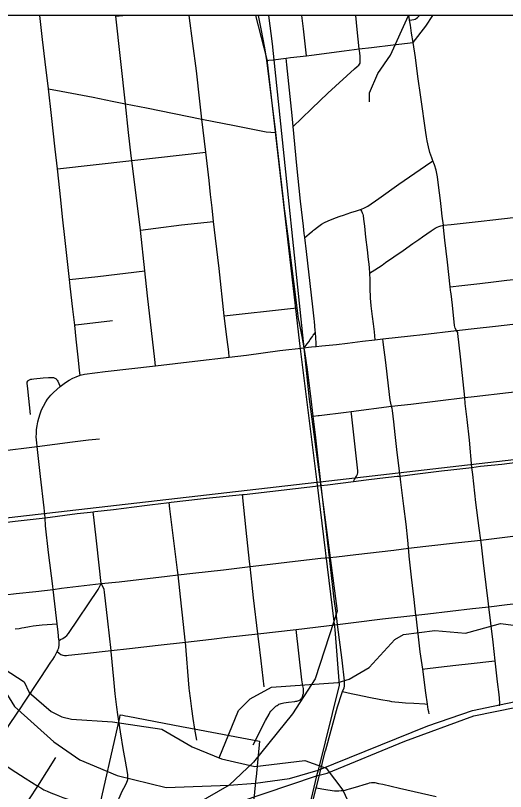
# Model space of a CAD drawing. Extents: x -1.4 to 35.4, y 0 to 22.
# Drawn here: x 12.822 to 13.357, y 19.007 to 19.855 of the extents above; entities that cross this region are included whole.
import ezdxf

# ---------------------------------------------------------------- set-up
doc = ezdxf.new("R2010")
doc.units = 0
for name, color, linetype in [('GM_X_City_Street', 7, 'Continuous'), ('GM_X_County_Road', 7, 'Continuous'), ('GM_X_County_Text', 7, 'Continuous'), ('GM_X_Minor_River', 7, 'Continuous'), ('GM_X_Rail_Line', 7, 'Continuous'), ('GM_X_State_Route', 7, 'Continuous'), ('GM_X_US_Route', 7, 'Continuous'), ('SC_Scratch1', 7, 'Continuous'), ('SH_Border', 7, 'Continuous')]:
    doc.layers.add(name, color=color, linetype=linetype)

msp = doc.modelspace()

# ---------------------------------------------------------------- linework, layer by layer
at = {"layer": 'GM_X_City_Street'}
msp.add_line((12.93131, 19.85375), (12.93888, 19.85458), dxfattribs=at)
for points in [[(12.89237, 19.46179), (12.89182, 19.46714), (12.89064, 19.47841), (12.88817, 19.50113), (12.88653, 19.5166), (12.88459, 19.53393), (12.88166, 19.55912), (12.88082, 19.56629), (12.87608, 19.6091), (12.87335, 19.63479), (12.87121, 19.65327), (12.86774, 19.68718), (12.86523, 19.70866), (12.86104, 19.74531), (12.85803, 19.77449), (12.85422, 19.80401), (12.85133, 19.82846), (12.84832, 19.85458)], [(12.97471, 19.472), (12.97392, 19.47897), (12.96601, 19.54854), (12.96289, 19.57581), (12.95813, 19.62031), (12.94878, 19.6963), (12.94817, 19.70152), (12.94521, 19.72675), (12.942, 19.75817), (12.93131, 19.85375), (12.93121, 19.85458)], [(13.0552, 19.48163), (13.05452, 19.4874), (13.05296, 19.50072), (13.04973, 19.52679), (13.04418, 19.57836), (13.04011, 19.61143), (13.03805, 19.62987), (13.0364, 19.64448), (13.03473, 19.65933), (13.03309, 19.6744), (13.02967, 19.70541), (13.02522, 19.7414), (13.02292, 19.76107), (13.01927, 19.79434), (13.01524, 19.82406), (13.01147, 19.85458)], [(13.13957, 19.81074), (13.13885, 19.81701), (13.13618, 19.84018), (13.13451, 19.85458)], [(13.19696, 19.81805), (13.19484, 19.83918), (13.1933, 19.85458)], [(13.25593, 19.82502), (13.2542, 19.83546), (13.25276, 19.8439), (13.25177, 19.84966), (13.25136, 19.85288), (13.25118, 19.85458)], [(13.25177, 19.84966), (13.25439, 19.84986), (13.25657, 19.85017), (13.25785, 19.85056), (13.25906, 19.8512), (13.26066, 19.85242), (13.26239, 19.85408), (13.26284, 19.85458)], [(13.25593, 19.82502), (13.26963, 19.84296), (13.27747, 19.85458)], [(13.0961, 19.80552), (13.09824, 19.80578), (13.10296, 19.80636), (13.11737, 19.80813), (13.12189, 19.80869), (13.13957, 19.81074), (13.14507, 19.81142), (13.18067, 19.81604), (13.19696, 19.81805), (13.21034, 19.81965), (13.23385, 19.82244), (13.25593, 19.82502)], [(13.30306, 19.51085), (13.30171, 19.51322), (13.30129, 19.51468), (13.30099, 19.5162), (13.29865, 19.53842), (13.29791, 19.54455), (13.29715, 19.55067), (13.29694, 19.55249), (13.2967, 19.55492), (13.29629, 19.55822), (13.29323, 19.58546), (13.29054, 19.60941), (13.28904, 19.62326), (13.28878, 19.62557), (13.28763, 19.63551), (13.2864, 19.646), (13.28555, 19.65277), (13.28356, 19.66938), (13.28224, 19.67853), (13.28087, 19.68574), (13.27907, 19.69156), (13.27729, 19.69605), (13.27609, 19.69906), (13.27416, 19.70501), (13.27257, 19.71106), (13.27122, 19.71781), (13.27039, 19.72227), (13.26973, 19.72704), (13.26438, 19.76548), (13.2611, 19.78811), (13.25822, 19.80875), (13.25593, 19.82502)], [(13.12478, 19.73333), (13.13381, 19.74203), (13.14538, 19.75318), (13.16281, 19.76997), (13.1919, 19.79623), (13.19484, 19.79879), (13.19657, 19.80052), (13.19721, 19.80135), (13.19785, 19.80263), (13.19811, 19.80371), (13.19817, 19.80525), (13.19811, 19.80736), (13.19804, 19.8087), (13.19791, 19.80998), (13.19753, 19.81376), (13.19696, 19.81805)], [(13.15007, 19.49322), (13.14984, 19.49692), (13.14911, 19.5086), (13.14898, 19.51079), (13.14816, 19.52044), (13.14794, 19.52333), (13.14632, 19.53666), (13.14482, 19.54931), (13.13935, 19.5971), (13.13753, 19.61214), (13.13698, 19.61667), (13.13601, 19.6245), (13.13301, 19.65202), (13.12877, 19.69091), (13.12478, 19.73333), (13.12364, 19.7455), (13.11811, 19.8007), (13.11737, 19.80813)], [(12.85803, 19.77449), (12.87162, 19.77194), (12.9066, 19.76546), (12.92733, 19.76123), (12.942, 19.75817), (12.965, 19.75378), (13.02522, 19.7414), (13.06101, 19.73451), (13.09557, 19.72766), (13.10058, 19.72728), (13.10581, 19.72688)], [(12.86774, 19.68718), (12.94878, 19.6963), (13.02967, 19.70541)], [(13.13753, 19.61214), (13.14446, 19.61801), (13.14587, 19.6192), (13.14722, 19.6204), (13.14815, 19.62111), (13.15143, 19.6237), (13.1559, 19.62679), (13.15906, 19.6286), (13.16291, 19.63046), (13.17092, 19.63368), (13.17617, 19.6355), (13.17967, 19.63676), (13.18796, 19.63941), (13.1939, 19.64124), (13.19627, 19.64205), (13.19835, 19.64289), (13.2002, 19.64357), (13.20212, 19.6444), (13.20404, 19.6453), (13.20622, 19.64658), (13.21853, 19.65471), (13.24015, 19.67051), (13.26937, 19.69043), (13.27729, 19.69605)], [(13.19835, 19.64289), (13.19937, 19.64108), (13.20033, 19.63916), (13.20091, 19.63762), (13.20123, 19.63621), (13.20175, 19.63241), (13.20263, 19.62454), (13.204, 19.61262), (13.20561, 19.59867), (13.2068, 19.58807), (13.20744, 19.58315), (13.20784, 19.57927), (13.20835, 19.57329), (13.2086, 19.56594), (13.20862, 19.5603), (13.20866, 19.5541), (13.20879, 19.54931), (13.20898, 19.54553), (13.2093, 19.54246), (13.20981, 19.53779), (13.21122, 19.52602), (13.21217, 19.51789), (13.21316, 19.5091), (13.21411, 19.50067)], [(12.95813, 19.62031), (12.97486, 19.62225), (13.00293, 19.6259), (13.03805, 19.62987)], [(13.28878, 19.62557), (13.2974, 19.62654), (13.30724, 19.62764), (13.33015, 19.63022), (13.34293, 19.63171), (13.36488, 19.63424), (13.36929, 19.63474)], [(13.20835, 19.57329), (13.21414, 19.57704), (13.22198, 19.58212), (13.22583, 19.58488), (13.23464, 19.59103), (13.24488, 19.59807), (13.25544, 19.60573), (13.26213, 19.61024), (13.2662, 19.61311), (13.27541, 19.61943), (13.28, 19.62248), (13.28189, 19.62341), (13.28381, 19.62431), (13.28618, 19.62501), (13.28878, 19.62557)], [(12.88082, 19.56629), (12.91168, 19.56962), (12.96289, 19.57581)], [(13.29629, 19.55822), (13.30879, 19.55975), (13.32876, 19.56218), (13.34355, 19.56389), (13.35821, 19.56558), (13.37315, 19.56724), (13.37694, 19.56766)], [(13.04973, 19.52679), (13.122, 19.53457), (13.12928, 19.53535)], [(12.88653, 19.5166), (12.88775, 19.51675), (12.9279, 19.5218)], [(13.31996, 19.36133), (13.31727, 19.39087), (13.31472, 19.41372), (13.31274, 19.43115), (13.31208, 19.43753), (13.31028, 19.45482), (13.3074, 19.48186), (13.30469, 19.50759), (13.30445, 19.50861), (13.30396, 19.50951), (13.30306, 19.51085)], [(13.13676, 19.49197), (13.14028, 19.49606), (13.14181, 19.49835), (13.14346, 19.50087), (13.14498, 19.50266), (13.14587, 19.50422), (13.14689, 19.50566), (13.14911, 19.5086)], [(13.23227, 19.42793), (13.23145, 19.43122), (13.23076, 19.4347), (13.22886, 19.45031), (13.22591, 19.47571), (13.22328, 19.49799), (13.22284, 19.50165)], [(12.83536, 19.4555), (12.83585, 19.45603), (12.83635, 19.45646), (12.83726, 19.45703), (12.8386, 19.45743), (12.83984, 19.45768), (12.84201, 19.45797), (12.85192, 19.45893), (12.85804, 19.45949), (12.85949, 19.45957), (12.8608, 19.45957), (12.86203, 19.45949), (12.86322, 19.45933), (12.86405, 19.45908), (12.86474, 19.45875), (12.86548, 19.4583), (12.86612, 19.4578), (12.86676, 19.45727), (12.86733, 19.45662), (12.86815, 19.4555), (12.86927, 19.45286), (12.87068, 19.44955)], [(12.83835, 19.41918), (12.83531, 19.44703), (12.83457, 19.4532), (12.83462, 19.45428), (12.83536, 19.4555)], [(13.24151, 19.35186), (13.23834, 19.37749), (13.23605, 19.39719), (13.23458, 19.41093), (13.23326, 19.42333), (13.23293, 19.42547), (13.23227, 19.42793)], [(13.19059, 19.3458), (13.19191, 19.34819), (13.19387, 19.35172), (13.19497, 19.35392), (13.1954, 19.35541), (13.19554, 19.35649), (13.19554, 19.35759), (13.18838, 19.41971), (13.18808, 19.42233)], [(12.84547, 19.38417), (12.88422, 19.38935), (12.90153, 19.39139), (12.91366, 19.39257)], [(13.35004, 19.10091), (13.35019, 19.1021), (13.35029, 19.10321), (13.35033, 19.10551), (13.35023, 19.10757), (13.35013, 19.10929), (13.34963, 19.1134), (13.34791, 19.12713), (13.3452, 19.15015), (13.34297, 19.17045), (13.34051, 19.19133), (13.3384, 19.20918), (13.33804, 19.21221), (13.33549, 19.23292), (13.33261, 19.25701), (13.3304, 19.27682), (13.32968, 19.28193), (13.32785, 19.29483), (13.32439, 19.32294), (13.32086, 19.35351), (13.31996, 19.36133)], [(13.27329, 19.09226), (13.27278, 19.09438), (13.27229, 19.09709), (13.2718, 19.09989), (13.27139, 19.10296), (13.26974, 19.11518), (13.26628, 19.1411), (13.26353, 19.16009), (13.26193, 19.17305), (13.25902, 19.19879), (13.25887, 19.20004), (13.25683, 19.21721), (13.25407, 19.24148), (13.25161, 19.26426), (13.25109, 19.26979), (13.25087, 19.27291), (13.25051, 19.27786), (13.2501, 19.28172), (13.24804, 19.29915), (13.24566, 19.31896), (13.24237, 19.34501), (13.24151, 19.35186)], [(13.07779, 19.25308), (13.07708, 19.25843), (13.07364, 19.29288), (13.06956, 19.33155)], [(13.00726, 19.17045), (13.00702, 19.17265), (13.00404, 19.19994), (13.00302, 19.20973), (12.99924, 19.24385), (12.99852, 19.24917), (12.9903, 19.31608), (12.98946, 19.32287)], [(13.08636, 19.17969), (13.08169, 19.21884), (13.08011, 19.23271), (13.07779, 19.25308)], [(12.92637, 19.16134), (12.92273, 19.19356), (12.91907, 19.22491), (12.91864, 19.22792), (12.91764, 19.23064), (12.9155, 19.2344)], [(12.82149, 19.18515), (12.82584, 19.18554), (12.82888, 19.18595), (12.83123, 19.18637), (12.83712, 19.18755), (12.84117, 19.18818), (12.84436, 19.18863), (12.85112, 19.18934), (12.86727, 19.19057)], [(13.08114, 19.05831), (13.09461, 19.08486), (13.09852, 19.0919), (13.09951, 19.09356), (13.10058, 19.09501), (13.10161, 19.09635), (13.10258, 19.09739), (13.10367, 19.09849), (13.10484, 19.09953), (13.10609, 19.10055), (13.10732, 19.10141), (13.10835, 19.10211), (13.10942, 19.10269), (13.11061, 19.10318), (13.11179, 19.10354), (13.11316, 19.10392), (13.11481, 19.10429), (13.11727, 19.1047), (13.11975, 19.10499), (13.12654, 19.10572), (13.12779, 19.10593), (13.12889, 19.10619), (13.13005, 19.10651), (13.13099, 19.10684), (13.13174, 19.10721), (13.13243, 19.10763), (13.13297, 19.10803), (13.13355, 19.10856), (13.13412, 19.10935), (13.1346, 19.11013), (13.13499, 19.11091), (13.13534, 19.11184), (13.1356, 19.11271), (13.1359, 19.11369), (13.13609, 19.11457), (13.13628, 19.11554), (13.13634, 19.11645), (13.13631, 19.11748), (13.13599, 19.11974), (13.13543, 19.12266), (13.13438, 19.12934), (13.12803, 19.18433)], [(13.09342, 19.12154), (13.08996, 19.15006), (13.08737, 19.17137), (13.08636, 19.17969)], [(13.01961, 19.06341), (13.01756, 19.07554), (13.01572, 19.08716), (13.01427, 19.09758), (13.01283, 19.1092), (13.01191, 19.11718), (13.01155, 19.12023), (13.00726, 19.17045)], [(12.93119, 18.99191), (12.93846, 19.00773), (12.94182, 19.01437), (12.94351, 19.01774), (12.94413, 19.01943), (12.94441, 19.02057), (12.94449, 19.02152), (12.9445, 19.02245), (12.94446, 19.0239), (12.94429, 19.0256), (12.94359, 19.03023), (12.94116, 19.04443), (12.93982, 19.05227), (12.93632, 19.07246), (12.93352, 19.09153), (12.9325, 19.09946), (12.93081, 19.11397), (12.92917, 19.13003), (12.92645, 19.16037), (12.92637, 19.16134)], [(13.26628, 19.1411), (13.26858, 19.14137), (13.28354, 19.14309), (13.30229, 19.14523), (13.31922, 19.14712), (13.34182, 19.14975), (13.3452, 19.15015)], [(13.17881, 19.11652), (13.18819, 19.11458), (13.19549, 19.11307), (13.20758, 19.11052), (13.2204, 19.10797), (13.22952, 19.10625), (13.23223, 19.10575), (13.23585, 19.10526), (13.24029, 19.10485), (13.24744, 19.10436), (13.2564, 19.10386), (13.26865, 19.10312), (13.27139, 19.10296)], [(12.79378, 19.04736), (12.81712, 19.03198), (12.83233, 19.02196), (12.84621, 19.01338), (12.84935, 19.01136), (12.85293, 19.00935), (12.85646, 19.00767), (12.86049, 19.00589), (12.86633, 19.00363), (12.87362, 19.00103), (12.8993, 18.99235), (12.91353, 18.9873), (12.92708, 18.98234)], [(12.82785, 18.97988), (12.82799, 18.98128), (12.82829, 18.98274), (12.82865, 18.98405), (12.82906, 18.98512), (12.8296, 18.98629), (12.83026, 18.98771), (12.83108, 18.9893), (12.83313, 18.99308), (12.83705, 18.99933), (12.84621, 19.01338), (12.86604, 19.04444)], [(13.15003, 19.01149), (13.15423, 19.01068), (13.15618, 19.0103), (13.1585, 19.00985), (13.16286, 19.00911), (13.16522, 19.00875), (13.16763, 19.00846), (13.16991, 19.00834), (13.17223, 19.00829), (13.1748, 19.00834), (13.17741, 19.00846), (13.1794, 19.00867), (13.18177, 19.00903), (13.18396, 19.00953), (13.18637, 19.01018), (13.19541, 19.0129), (13.20219, 19.01503), (13.20655, 19.01635), (13.2083, 19.0168), (13.21033, 19.01717), (13.2113, 19.01725), (13.21273, 19.01725), (13.21411, 19.01709), (13.21797, 19.01635), (13.22291, 19.01528), (13.24075, 19.01125), (13.28094, 19.00196)]]:
    msp.add_lwpolyline(points, dxfattribs=at)
at = {"layer": 'GM_X_County_Road'}
for p, q in [((13.21411, 19.50067), (13.22284, 19.50165)), ((13.14504, 19.49275), (13.15007, 19.49322)), ((13.18808, 19.42233), (13.23227, 19.42793)), ((12.84547, 19.38417), (12.84501, 19.38832)), ((13.29682, 19.35859), (13.31996, 19.36133)), ((13.23851, 19.35152), (13.24151, 19.35186)), ((13.07152, 19.33178), (13.15549, 19.34156)), ((13.15549, 19.34156), (13.16218, 19.34231)), ((13.16218, 19.34231), (13.19059, 19.3458)), ((13.06956, 19.33155), (13.07152, 19.33178)), ((12.90379, 19.31254), (12.90669, 19.3129)), ((13.16441, 19.26296), (13.17218, 19.26377)), ((13.12803, 19.18433), (13.1734, 19.18983)), ((13.08636, 19.17969), (13.12803, 19.18433))]:
    msp.add_line(p, q, dxfattribs=at)
for points in [[(13.30306, 19.51085), (13.32581, 19.51321), (13.34237, 19.51519), (13.35828, 19.51695), (13.37366, 19.51864), (13.38304, 19.51968)], [(13.22284, 19.50165), (13.25278, 19.50497), (13.26633, 19.50648), (13.30306, 19.51085)], [(13.13676, 19.49197), (13.14171, 19.49244), (13.14504, 19.49275)], [(13.15007, 19.49322), (13.1561, 19.49382), (13.17206, 19.49543), (13.18402, 19.49684), (13.2007, 19.49906), (13.21411, 19.50067)], [(13.0552, 19.48163), (13.07403, 19.48391), (13.11046, 19.48875), (13.13676, 19.49197)], [(12.97471, 19.472), (13.01768, 19.47709), (13.0552, 19.48163)], [(12.89237, 19.46179), (12.897, 19.46295), (12.91986, 19.46589), (12.97471, 19.472)], [(12.87068, 19.44955), (12.87346, 19.45176), (12.87641, 19.45393), (12.88036, 19.45631), (12.88438, 19.45858), (12.88804, 19.46029), (12.89237, 19.46179)], [(12.84501, 19.38832), (12.84473, 19.39085), (12.84451, 19.395), (12.84463, 19.39777), (12.84494, 19.40247), (12.8455, 19.40667), (12.84629, 19.41101), (12.84731, 19.41504), (12.84878, 19.41989), (12.85041, 19.42409), (12.85233, 19.42815), (12.85489, 19.43277), (12.85696, 19.43581), (12.86044, 19.4401), (12.86336, 19.44308), (12.86684, 19.44642), (12.87068, 19.44955)], [(13.31208, 19.43753), (13.32255, 19.43876), (13.35995, 19.44303), (13.39045, 19.4464), (13.39224, 19.44661)], [(13.23227, 19.42793), (13.25316, 19.43043), (13.28261, 19.43407), (13.31208, 19.43753)], [(13.14688, 19.41724), (13.15226, 19.4179), (13.15328, 19.41803)], [(13.15328, 19.41803), (13.18279, 19.42166), (13.18808, 19.42233)], [(12.76465, 19.37406), (12.76549, 19.37415), (12.80389, 19.37887), (12.84547, 19.38417)], [(12.85412, 19.30609), (12.85313, 19.31708), (12.84923, 19.35138), (12.84547, 19.38417)], [(13.31996, 19.36133), (13.3293, 19.36244), (13.35276, 19.36495), (13.3694, 19.36708), (13.39532, 19.36979), (13.40118, 19.37046)], [(13.24151, 19.35186), (13.25778, 19.3537), (13.28676, 19.3574), (13.29682, 19.35859)], [(13.19059, 19.3458), (13.20471, 19.34754), (13.21951, 19.34937), (13.23851, 19.35152)], [(12.98946, 19.32287), (12.99168, 19.32314), (13.00775, 19.32496), (13.02383, 19.32691), (13.03372, 19.32807), (13.06956, 19.33155)], [(12.90669, 19.3129), (12.90838, 19.31311), (12.92876, 19.31545), (12.9514, 19.31828), (12.96274, 19.31961), (12.97137, 19.3207), (12.97751, 19.32144), (12.98946, 19.32287)], [(12.77238, 19.29658), (12.79822, 19.29967), (12.82159, 19.30254), (12.85412, 19.30609)], [(12.85412, 19.30609), (12.88929, 19.31076), (12.90379, 19.31254)], [(12.9155, 19.2344), (12.91062, 19.27783), (12.90771, 19.30383), (12.90669, 19.3129)], [(13.32968, 19.28193), (13.34421, 19.2836), (13.36764, 19.28639), (13.40968, 19.29134)], [(13.25087, 19.27291), (13.26982, 19.27513), (13.30518, 19.2791), (13.32968, 19.28193)], [(13.17218, 19.26377), (13.19338, 19.26612), (13.2348, 19.27103), (13.25087, 19.27291)], [(13.07779, 19.25308), (13.09984, 19.25575), (13.1269, 19.25893), (13.15523, 19.26224), (13.16441, 19.26296)], [(12.99924, 19.24385), (13.01545, 19.2458), (13.0487, 19.24954), (13.07779, 19.25308)], [(12.9155, 19.2344), (12.93494, 19.23643), (12.98734, 19.24243), (12.99924, 19.24385)], [(12.86291, 19.22807), (12.87199, 19.22943), (12.9155, 19.2344)], [(12.86942, 19.17227), (12.87114, 19.17325), (12.8735, 19.1746), (12.87598, 19.17629), (12.878, 19.17786), (12.8798, 19.18001), (12.91194, 19.2281), (12.9155, 19.2344)], [(12.80623, 19.22158), (12.81056, 19.2221), (12.8227, 19.22342), (12.84398, 19.2258), (12.86291, 19.22807)], [(13.3384, 19.20918), (13.35833, 19.21147), (13.3948, 19.21577), (13.41807, 19.21847)], [(13.25887, 19.20004), (13.27197, 19.20157), (13.32052, 19.20712), (13.3384, 19.20918)], [(13.1734, 19.18983), (13.19056, 19.19183), (13.22245, 19.19577), (13.25887, 19.20004)], [(13.00726, 19.17045), (13.03585, 19.17369), (13.05301, 19.17597), (13.08636, 19.17969)], [(12.92637, 19.16134), (12.94638, 19.16359), (12.97746, 19.16708), (13.00726, 19.17045)], [(12.86745, 19.16014), (12.86948, 19.1583), (12.87141, 19.15701), (12.87342, 19.15628), (12.8755, 19.15604), (12.87767, 19.15604), (12.87984, 19.15619), (12.8971, 19.15804), (12.92637, 19.16134)]]:
    msp.add_lwpolyline(points, dxfattribs=at)
at = {"layer": 'GM_X_County_Text'}
msp.add_lwpolyline([(12.91067, 18.97777), (12.93561, 19.08837), (12.93617, 19.09099), (12.93895, 19.0906), (12.94189, 19.09004), (12.94453, 19.08954), (13.00306, 19.07841), (13.02263, 19.07468), (13.08801, 19.06225), (13.08436, 19.02343), (13.08418, 19.02149), (13.08032, 18.98045)], dxfattribs=at)
at = {"layer": 'GM_X_Minor_River'}
for points in [[(13.2081, 19.76031), (13.2083, 19.77019), (13.21745, 19.79127), (13.23114, 19.81113), (13.25064, 19.85458)], [(12.71554, 19.23431), (12.72125, 19.21331), (12.73415, 19.19029), (12.78843, 19.14527), (12.80963, 19.14148), (12.83141, 19.12705), (12.83691, 19.11556), (12.86085, 19.09463), (12.87253, 19.0891), (12.88311, 19.08626), (12.92787, 19.08359), (12.98164, 19.07544), (13.01473, 19.05625), (13.04678, 19.04316), (13.08308, 19.03456), (13.13749, 19.04122), (13.16089, 19.03283), (13.17908, 19.00896), (13.19593, 18.97295)], [(13.0442, 19.04422), (13.06515, 19.09604), (13.0779, 19.10874), (13.10127, 19.12126), (13.17388, 19.12647), (13.18609, 19.13006), (13.20796, 19.14298), (13.23582, 19.17328), (13.2454, 19.17882), (13.27965, 19.18317), (13.31301, 19.18031), (13.33819, 19.1871), (13.35116, 19.19067), (13.38261, 19.18671)]]:
    msp.add_lwpolyline(points, dxfattribs=at)
at = {"layer": 'GM_X_Rail_Line'}
for p, q in [((12.77324, 19.30161), (13.1508, 19.34522)), ((13.1508, 19.34522), (13.15424, 19.34564)), ((13.1508, 19.34522), (13.16937, 19.19287)), ((13.15424, 19.34564), (13.17305, 19.20417)), ((13.17305, 19.20417), (13.16937, 19.19287)), ((13.15224, 19.03068), (13.15053, 19.02457)), ((13.15053, 19.02457), (13.14014, 18.9819))]:
    msp.add_line(p, q, dxfattribs=at)
for points in [[(13.08378, 19.85458), (13.09609, 19.80664), (13.13175, 19.49634), (13.1508, 19.34522)], [(13.09814, 19.85458), (13.10185, 19.82364), (13.14253, 19.43587), (13.15424, 19.34564)], [(13.15424, 19.34564), (13.47912, 19.38301), (13.79657, 19.42015), (14.08413, 19.45864), (14.31888, 19.524)], [(13.15053, 19.02457), (13.16191, 19.02748), (13.24663, 19.06252), (13.32212, 19.09018), (13.48881, 19.12374), (13.66209, 19.15942), (13.85703, 19.19632), (14.00469, 19.22735), (14.06459, 19.24198), (14.11593, 19.25546), (14.14909, 19.2691), (14.21235, 19.30758)], [(13.15224, 19.03068), (13.2718, 19.07913), (13.32059, 19.096), (13.65551, 19.16593), (14.02438, 19.23982), (14.0875, 19.25728), (14.14427, 19.27609), (14.21235, 19.30758)], [(12.77324, 19.30161), (12.77872, 19.21244), (12.78686, 19.16256), (12.79943, 19.13441), (12.82082, 19.10041), (12.8638, 19.06167), (12.89211, 19.04194), (12.93283, 19.02493), (12.98612, 19.01189), (13.05494, 19.01451)], [(13.16937, 19.19287), (13.14905, 19.13061), (13.1242, 19.09236), (13.08157, 19.03945), (13.05494, 19.01451)], [(13.16937, 19.19287), (13.1704, 19.18437), (13.1751, 19.12352), (13.15224, 19.03068)], [(13.05494, 19.01451), (13.08384, 19.01661), (13.12107, 19.02179), (13.15224, 19.03068)], [(12.87728, 18.92938), (12.97997, 18.96715), (13.15053, 19.02457)], [(13.05494, 19.01451), (13.01896, 18.99357), (12.96098, 18.96677), (12.87728, 18.92938)]]:
    msp.add_lwpolyline(points, dxfattribs=at)
at = {"layer": 'GM_X_State_Route'}
for p, q in [((13.16441, 19.26296), (13.15549, 19.34156)), ((13.1734, 19.18983), (13.17171, 19.20263)), ((13.14504, 18.99077), (13.15003, 19.01149))]:
    msp.add_line(p, q, dxfattribs=at)
for points in [[(13.17171, 19.20263), (13.16976, 19.2174), (13.16627, 19.24654), (13.16441, 19.26296)], [(13.17881, 19.11652), (13.18044, 19.12079), (13.1808, 19.12256), (13.18105, 19.12433), (13.18108, 19.1264), (13.1809, 19.12835), (13.17832, 19.15079), (13.1734, 19.18983)], [(13.15996, 19.05099), (13.16045, 19.05291), (13.1734, 19.0997), (13.17796, 19.11431), (13.17881, 19.11652)], [(13.15003, 19.01149), (13.15056, 19.01367), (13.15383, 19.02692), (13.15996, 19.05099)]]:
    msp.add_lwpolyline(points, dxfattribs=at)
at = {"layer": 'GM_X_US_Route'}
for p, q in [((13.29682, 19.35859), (13.31996, 19.36133)), ((13.23851, 19.35152), (13.24151, 19.35186)), ((13.07152, 19.33178), (13.15549, 19.34156)), ((13.15549, 19.34156), (13.16218, 19.34231)), ((13.16441, 19.26296), (13.15549, 19.34156)), ((13.16218, 19.34231), (13.19059, 19.3458)), ((13.06956, 19.33155), (13.07152, 19.33178)), ((12.90379, 19.31254), (12.90669, 19.3129)), ((13.1734, 19.18983), (13.17171, 19.20263)), ((13.14504, 18.99077), (13.15003, 19.01149))]:
    msp.add_line(p, q, dxfattribs=at)
for points in [[(13.11512, 19.64656), (13.11461, 19.65055), (13.10782, 19.71021), (13.10581, 19.72688), (13.09736, 19.79718), (13.0961, 19.80552), (13.09403, 19.81924), (13.09014, 19.83993), (13.0869, 19.85458)], [(13.13568, 19.49806), (13.1346, 19.50414), (13.13138, 19.52043), (13.13081, 19.52328), (13.13043, 19.52632), (13.12928, 19.53535), (13.12564, 19.56406), (13.11969, 19.6107), (13.11512, 19.64656)], [(13.15549, 19.34156), (13.14937, 19.39689), (13.14688, 19.41724), (13.14422, 19.43905), (13.14053, 19.46806), (13.13744, 19.48788), (13.13716, 19.48971), (13.13676, 19.49197), (13.13568, 19.49806)], [(13.31996, 19.36133), (13.3293, 19.36244), (13.35276, 19.36495), (13.3694, 19.36708), (13.39532, 19.36979), (13.40118, 19.37046)], [(13.24151, 19.35186), (13.25778, 19.3537), (13.28676, 19.3574), (13.29682, 19.35859)], [(13.19059, 19.3458), (13.20471, 19.34754), (13.21951, 19.34937), (13.23851, 19.35152)], [(12.98946, 19.32287), (12.99168, 19.32314), (13.00775, 19.32496), (13.02383, 19.32691), (13.03372, 19.32807), (13.06956, 19.33155)], [(12.90669, 19.3129), (12.90838, 19.31311), (12.92876, 19.31545), (12.9514, 19.31828), (12.96274, 19.31961), (12.97137, 19.3207), (12.97751, 19.32144), (12.98946, 19.32287)], [(12.85412, 19.30609), (12.88929, 19.31076), (12.90379, 19.31254)], [(12.86942, 19.17227), (12.86935, 19.17308), (12.86838, 19.18151), (12.86727, 19.19057), (12.86658, 19.19666), (12.86291, 19.22807), (12.86251, 19.23174), (12.85791, 19.26851), (12.85467, 19.29729), (12.85412, 19.30609)], [(13.17171, 19.20263), (13.16976, 19.2174), (13.16627, 19.24654), (13.16441, 19.26296)], [(13.17881, 19.11652), (13.18044, 19.12079), (13.1808, 19.12256), (13.18105, 19.12433), (13.18108, 19.1264), (13.1809, 19.12835), (13.17832, 19.15079), (13.1734, 19.18983)], [(12.76374, 19.00253), (12.76762, 19.0081), (12.7832, 19.03116), (12.79378, 19.04736), (12.80617, 19.06627), (12.81597, 19.08172), (12.82842, 19.10001), (12.83036, 19.10285), (12.84959, 19.13186), (12.86056, 19.1487), (12.86254, 19.15166), (12.86431, 19.15453), (12.86589, 19.15726), (12.86745, 19.16014), (12.86804, 19.16144), (12.86855, 19.16273), (12.86905, 19.16421), (12.86921, 19.16492), (12.86935, 19.16575), (12.86946, 19.16664), (12.86948, 19.16759), (12.86954, 19.16994), (12.8695, 19.17133), (12.86942, 19.17227)], [(13.15996, 19.05099), (13.16045, 19.05291), (13.1734, 19.0997), (13.17796, 19.11431), (13.17881, 19.11652)], [(13.15003, 19.01149), (13.15056, 19.01367), (13.15383, 19.02692), (13.15996, 19.05099)]]:
    msp.add_lwpolyline(points, dxfattribs=at)
at = {"layer": 'SC_Scratch1'}
msp.add_lwpolyline([(16.31831, 16.56924), (16.08553, 16.9264), (16.28954, 17.09931), (16.14816, 17.29814), (16.42989, 17.53913), (16.42989, 19.85458), (10.64054, 19.85458)], dxfattribs=at)
at = {"layer": 'SH_Border'}
msp.add_lwpolyline([(9.62989, 19.85458), (9.62989, 13.05458), (16.42989, 13.05458), (16.42989, 19.85458)], close=True, dxfattribs=at)

doc.saveas('drawing.dxf')
